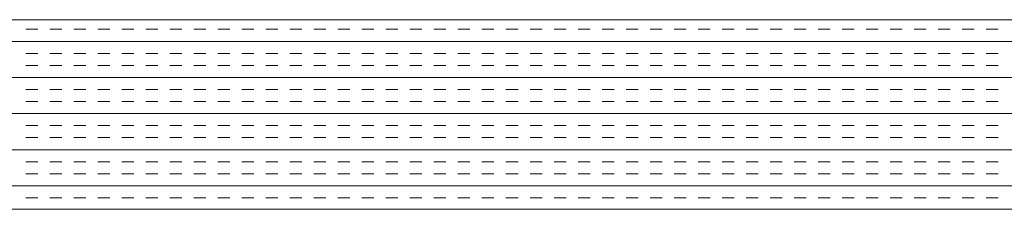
# Model space of a CAD drawing. Extents: x 3940905 to 4145695, y 925352 to 1109797.
# Tile 601 of 656: x 4014116 to 4014376, y 1099952 to 1100002. Entities that reach past the tile are written whole.
import ezdxf

# ---------------------------------------------------------------- set-up
doc = ezdxf.new("R2010")
doc.units = 0
doc.header["$LTSCALE"] = 750
doc.header["$MEASUREMENT"] = 0
doc.layers.add('CKD Equipments', color=252, linetype='CONTINUOUS', lineweight=0)

msp = doc.modelspace()

# ---------------------------------------------------------------- linework, layer by layer
at = {"layer": 'CKD Equipments'}
for p, q in [((4013910.36, 1100001.64), (4014628.36, 1100001.64)), ((4013860.36, 1099951.64), (4014678.36, 1099951.64))]:
    msp.add_line(p, q, dxfattribs=at)
at = {"layer": 'CKD Equipments', "color": 4, "linetype": 'Continuous'}
for p, q in [((4014120.84, 1099999.11), (4014117.66, 1099999.11)), ((4014127.19, 1099999.11), (4014124.01, 1099999.11)), ((4014133.54, 1099999.11), (4014130.36, 1099999.11)), ((4014139.89, 1099999.11), (4014136.71, 1099999.11)), ((4014146.24, 1099999.11), (4014143.06, 1099999.11)), ((4014152.59, 1099999.11), (4014149.41, 1099999.11)), ((4014158.94, 1099999.11), (4014155.76, 1099999.11)), ((4014165.29, 1099999.11), (4014162.11, 1099999.11)), ((4014171.64, 1099999.11), (4014168.46, 1099999.11)), ((4014177.99, 1099999.11), (4014174.81, 1099999.11)), ((4014184.34, 1099999.11), (4014181.16, 1099999.11)), ((4014190.69, 1099999.11), (4014187.51, 1099999.11)), ((4014197.04, 1099999.11), (4014193.86, 1099999.11)), ((4014203.39, 1099999.11), (4014200.21, 1099999.11)), ((4014209.74, 1099999.11), (4014206.56, 1099999.11)), ((4014216.09, 1099999.11), (4014212.91, 1099999.11)), ((4014222.44, 1099999.11), (4014219.26, 1099999.11)), ((4014228.79, 1099999.11), (4014225.61, 1099999.11)), ((4014235.14, 1099999.11), (4014231.96, 1099999.11)), ((4014241.49, 1099999.11), (4014238.31, 1099999.11)), ((4014247.84, 1099999.11), (4014244.66, 1099999.11)), ((4014254.19, 1099999.11), (4014251.01, 1099999.11)), ((4014260.54, 1099999.11), (4014257.36, 1099999.11)), ((4014266.89, 1099999.11), (4014263.71, 1099999.11)), ((4014273.24, 1099999.11), (4014270.06, 1099999.11)), ((4014279.59, 1099999.11), (4014276.41, 1099999.11)), ((4014285.94, 1099999.11), (4014282.76, 1099999.11)), ((4014292.29, 1099999.11), (4014289.11, 1099999.11)), ((4014298.64, 1099999.11), (4014295.46, 1099999.11)), ((4014304.99, 1099999.11), (4014301.81, 1099999.11)), ((4014311.34, 1099999.11), (4014308.16, 1099999.11)), ((4014317.69, 1099999.11), (4014314.51, 1099999.11)), ((4014324.04, 1099999.11), (4014320.86, 1099999.11)), ((4014330.39, 1099999.11), (4014327.21, 1099999.11)), ((4014336.74, 1099999.11), (4014333.56, 1099999.11)), ((4014343.09, 1099999.11), (4014339.91, 1099999.11)), ((4014349.44, 1099999.11), (4014346.26, 1099999.11)), ((4014355.79, 1099999.11), (4014352.61, 1099999.11)), ((4014362.14, 1099999.11), (4014358.96, 1099999.11)), ((4014368.49, 1099999.11), (4014365.31, 1099999.11)), ((4014374.84, 1099999.11), (4014371.66, 1099999.11)), ((4014678.36, 1099995.93), (4013860.36, 1099995.93)), ((4014120.84, 1099992.76), (4014117.66, 1099992.76)), ((4014127.19, 1099992.76), (4014124.01, 1099992.76)), ((4014133.54, 1099992.76), (4014130.36, 1099992.76)), ((4014139.89, 1099992.76), (4014136.71, 1099992.76)), ((4014146.24, 1099992.76), (4014143.06, 1099992.76)), ((4014152.59, 1099992.76), (4014149.41, 1099992.76)), ((4014158.94, 1099992.76), (4014155.76, 1099992.76)), ((4014165.29, 1099992.76), (4014162.11, 1099992.76)), ((4014171.64, 1099992.76), (4014168.46, 1099992.76)), ((4014177.99, 1099992.76), (4014174.81, 1099992.76)), ((4014184.34, 1099992.76), (4014181.16, 1099992.76)), ((4014190.69, 1099992.76), (4014187.51, 1099992.76)), ((4014197.04, 1099992.76), (4014193.86, 1099992.76)), ((4014203.39, 1099992.76), (4014200.21, 1099992.76)), ((4014209.74, 1099992.76), (4014206.56, 1099992.76)), ((4014216.09, 1099992.76), (4014212.91, 1099992.76)), ((4014222.44, 1099992.76), (4014219.26, 1099992.76)), ((4014228.79, 1099992.76), (4014225.61, 1099992.76)), ((4014235.14, 1099992.76), (4014231.96, 1099992.76)), ((4014241.49, 1099992.76), (4014238.31, 1099992.76)), ((4014247.84, 1099992.76), (4014244.66, 1099992.76)), ((4014254.19, 1099992.76), (4014251.01, 1099992.76)), ((4014260.54, 1099992.76), (4014257.36, 1099992.76)), ((4014266.89, 1099992.76), (4014263.71, 1099992.76)), ((4014273.24, 1099992.76), (4014270.06, 1099992.76)), ((4014279.59, 1099992.76), (4014276.41, 1099992.76)), ((4014285.94, 1099992.76), (4014282.76, 1099992.76)), ((4014292.29, 1099992.76), (4014289.11, 1099992.76)), ((4014298.64, 1099992.76), (4014295.46, 1099992.76)), ((4014304.99, 1099992.76), (4014301.81, 1099992.76)), ((4014311.34, 1099992.76), (4014308.16, 1099992.76)), ((4014317.69, 1099992.76), (4014314.51, 1099992.76)), ((4014324.04, 1099992.76), (4014320.86, 1099992.76)), ((4014330.39, 1099992.76), (4014327.21, 1099992.76)), ((4014336.74, 1099992.76), (4014333.56, 1099992.76)), ((4014343.09, 1099992.76), (4014339.91, 1099992.76)), ((4014349.44, 1099992.76), (4014346.26, 1099992.76)), ((4014355.79, 1099992.76), (4014352.61, 1099992.76)), ((4014362.14, 1099992.76), (4014358.96, 1099992.76)), ((4014368.49, 1099992.76), (4014365.31, 1099992.76)), ((4014374.84, 1099992.76), (4014371.66, 1099992.76)), ((4014120.84, 1099989.58), (4014117.66, 1099989.58)), ((4014127.19, 1099989.58), (4014124.01, 1099989.58)), ((4014133.54, 1099989.58), (4014130.36, 1099989.58)), ((4014139.89, 1099989.58), (4014136.71, 1099989.58)), ((4014146.24, 1099989.58), (4014143.06, 1099989.58)), ((4014152.59, 1099989.58), (4014149.41, 1099989.58)), ((4014158.94, 1099989.58), (4014155.76, 1099989.58)), ((4014165.29, 1099989.58), (4014162.11, 1099989.58)), ((4014171.64, 1099989.58), (4014168.46, 1099989.58)), ((4014177.99, 1099989.58), (4014174.81, 1099989.58)), ((4014184.34, 1099989.58), (4014181.16, 1099989.58)), ((4014190.69, 1099989.58), (4014187.51, 1099989.58)), ((4014197.04, 1099989.58), (4014193.86, 1099989.58)), ((4014203.39, 1099989.58), (4014200.21, 1099989.58)), ((4014209.74, 1099989.58), (4014206.56, 1099989.58)), ((4014216.09, 1099989.58), (4014212.91, 1099989.58)), ((4014222.44, 1099989.58), (4014219.26, 1099989.58)), ((4014228.79, 1099989.58), (4014225.61, 1099989.58)), ((4014235.14, 1099989.58), (4014231.96, 1099989.58)), ((4014241.49, 1099989.58), (4014238.31, 1099989.58)), ((4014247.84, 1099989.58), (4014244.66, 1099989.58)), ((4014254.19, 1099989.58), (4014251.01, 1099989.58)), ((4014260.54, 1099989.58), (4014257.36, 1099989.58)), ((4014266.89, 1099989.58), (4014263.71, 1099989.58)), ((4014273.24, 1099989.58), (4014270.06, 1099989.58)), ((4014279.59, 1099989.58), (4014276.41, 1099989.58)), ((4014285.94, 1099989.58), (4014282.76, 1099989.58)), ((4014292.29, 1099989.58), (4014289.11, 1099989.58)), ((4014298.64, 1099989.58), (4014295.46, 1099989.58)), ((4014304.99, 1099989.58), (4014301.81, 1099989.58)), ((4014311.34, 1099989.58), (4014308.16, 1099989.58)), ((4014317.69, 1099989.58), (4014314.51, 1099989.58)), ((4014324.04, 1099989.58), (4014320.86, 1099989.58)), ((4014330.39, 1099989.58), (4014327.21, 1099989.58)), ((4014336.74, 1099989.58), (4014333.56, 1099989.58)), ((4014343.09, 1099989.58), (4014339.91, 1099989.58)), ((4014349.44, 1099989.58), (4014346.26, 1099989.58)), ((4014355.79, 1099989.58), (4014352.61, 1099989.58)), ((4014362.14, 1099989.58), (4014358.96, 1099989.58)), ((4014368.49, 1099989.58), (4014365.31, 1099989.58)), ((4014374.84, 1099989.58), (4014371.66, 1099989.58)), ((4014678.36, 1099986.41), (4013860.36, 1099986.41)), ((4014120.84, 1099983.23), (4014117.66, 1099983.23)), ((4014127.19, 1099983.23), (4014124.01, 1099983.23)), ((4014133.54, 1099983.23), (4014130.36, 1099983.23)), ((4014139.89, 1099983.23), (4014136.71, 1099983.23)), ((4014146.24, 1099983.23), (4014143.06, 1099983.23)), ((4014152.59, 1099983.23), (4014149.41, 1099983.23)), ((4014158.94, 1099983.23), (4014155.76, 1099983.23)), ((4014165.29, 1099983.23), (4014162.11, 1099983.23)), ((4014171.64, 1099983.23), (4014168.46, 1099983.23)), ((4014177.99, 1099983.23), (4014174.81, 1099983.23)), ((4014184.34, 1099983.23), (4014181.16, 1099983.23)), ((4014190.69, 1099983.23), (4014187.51, 1099983.23)), ((4014197.04, 1099983.23), (4014193.86, 1099983.23)), ((4014203.39, 1099983.23), (4014200.21, 1099983.23)), ((4014209.74, 1099983.23), (4014206.56, 1099983.23)), ((4014216.09, 1099983.23), (4014212.91, 1099983.23)), ((4014222.44, 1099983.23), (4014219.26, 1099983.23)), ((4014228.79, 1099983.23), (4014225.61, 1099983.23)), ((4014235.14, 1099983.23), (4014231.96, 1099983.23)), ((4014241.49, 1099983.23), (4014238.31, 1099983.23)), ((4014247.84, 1099983.23), (4014244.66, 1099983.23)), ((4014254.19, 1099983.23), (4014251.01, 1099983.23)), ((4014260.54, 1099983.23), (4014257.36, 1099983.23)), ((4014266.89, 1099983.23), (4014263.71, 1099983.23)), ((4014273.24, 1099983.23), (4014270.06, 1099983.23)), ((4014279.59, 1099983.23), (4014276.41, 1099983.23)), ((4014285.94, 1099983.23), (4014282.76, 1099983.23)), ((4014292.29, 1099983.23), (4014289.11, 1099983.23)), ((4014298.64, 1099983.23), (4014295.46, 1099983.23)), ((4014304.99, 1099983.23), (4014301.81, 1099983.23)), ((4014311.34, 1099983.23), (4014308.16, 1099983.23)), ((4014317.69, 1099983.23), (4014314.51, 1099983.23)), ((4014324.04, 1099983.23), (4014320.86, 1099983.23)), ((4014330.39, 1099983.23), (4014327.21, 1099983.23)), ((4014336.74, 1099983.23), (4014333.56, 1099983.23)), ((4014343.09, 1099983.23), (4014339.91, 1099983.23)), ((4014349.44, 1099983.23), (4014346.26, 1099983.23)), ((4014355.79, 1099983.23), (4014352.61, 1099983.23)), ((4014362.14, 1099983.23), (4014358.96, 1099983.23)), ((4014368.49, 1099983.23), (4014365.31, 1099983.23)), ((4014374.84, 1099983.23), (4014371.66, 1099983.23)), ((4014120.84, 1099980.06), (4014117.66, 1099980.06)), ((4014127.19, 1099980.06), (4014124.01, 1099980.06)), ((4014133.54, 1099980.06), (4014130.36, 1099980.06)), ((4014139.89, 1099980.06), (4014136.71, 1099980.06)), ((4014146.24, 1099980.06), (4014143.06, 1099980.06)), ((4014152.59, 1099980.06), (4014149.41, 1099980.06)), ((4014158.94, 1099980.06), (4014155.76, 1099980.06)), ((4014165.29, 1099980.06), (4014162.11, 1099980.06)), ((4014171.64, 1099980.06), (4014168.46, 1099980.06)), ((4014177.99, 1099980.06), (4014174.81, 1099980.06)), ((4014184.34, 1099980.06), (4014181.16, 1099980.06)), ((4014190.69, 1099980.06), (4014187.51, 1099980.06)), ((4014197.04, 1099980.06), (4014193.86, 1099980.06)), ((4014203.39, 1099980.06), (4014200.21, 1099980.06)), ((4014209.74, 1099980.06), (4014206.56, 1099980.06)), ((4014216.09, 1099980.06), (4014212.91, 1099980.06)), ((4014222.44, 1099980.06), (4014219.26, 1099980.06)), ((4014228.79, 1099980.06), (4014225.61, 1099980.06)), ((4014235.14, 1099980.06), (4014231.96, 1099980.06)), ((4014241.49, 1099980.06), (4014238.31, 1099980.06)), ((4014247.84, 1099980.06), (4014244.66, 1099980.06)), ((4014254.19, 1099980.06), (4014251.01, 1099980.06)), ((4014260.54, 1099980.06), (4014257.36, 1099980.06)), ((4014266.89, 1099980.06), (4014263.71, 1099980.06)), ((4014273.24, 1099980.06), (4014270.06, 1099980.06)), ((4014279.59, 1099980.06), (4014276.41, 1099980.06)), ((4014285.94, 1099980.06), (4014282.76, 1099980.06)), ((4014292.29, 1099980.06), (4014289.11, 1099980.06)), ((4014298.64, 1099980.06), (4014295.46, 1099980.06)), ((4014304.99, 1099980.06), (4014301.81, 1099980.06)), ((4014311.34, 1099980.06), (4014308.16, 1099980.06)), ((4014317.69, 1099980.06), (4014314.51, 1099980.06)), ((4014324.04, 1099980.06), (4014320.86, 1099980.06)), ((4014330.39, 1099980.06), (4014327.21, 1099980.06)), ((4014336.74, 1099980.06), (4014333.56, 1099980.06)), ((4014343.09, 1099980.06), (4014339.91, 1099980.06)), ((4014349.44, 1099980.06), (4014346.26, 1099980.06)), ((4014355.79, 1099980.06), (4014352.61, 1099980.06)), ((4014362.14, 1099980.06), (4014358.96, 1099980.06)), ((4014368.49, 1099980.06), (4014365.31, 1099980.06)), ((4014374.84, 1099980.06), (4014371.66, 1099980.06)), ((4014678.36, 1099976.88), (4013860.36, 1099976.88)), ((4014120.84, 1099973.71), (4014117.66, 1099973.71)), ((4014127.19, 1099973.71), (4014124.01, 1099973.71)), ((4014133.54, 1099973.71), (4014130.36, 1099973.71)), ((4014139.89, 1099973.71), (4014136.71, 1099973.71)), ((4014146.24, 1099973.71), (4014143.06, 1099973.71)), ((4014152.59, 1099973.71), (4014149.41, 1099973.71)), ((4014158.94, 1099973.71), (4014155.76, 1099973.71)), ((4014165.29, 1099973.71), (4014162.11, 1099973.71)), ((4014171.64, 1099973.71), (4014168.46, 1099973.71)), ((4014177.99, 1099973.71), (4014174.81, 1099973.71)), ((4014184.34, 1099973.71), (4014181.16, 1099973.71)), ((4014190.69, 1099973.71), (4014187.51, 1099973.71)), ((4014197.04, 1099973.71), (4014193.86, 1099973.71)), ((4014203.39, 1099973.71), (4014200.21, 1099973.71)), ((4014209.74, 1099973.71), (4014206.56, 1099973.71)), ((4014216.09, 1099973.71), (4014212.91, 1099973.71)), ((4014222.44, 1099973.71), (4014219.26, 1099973.71)), ((4014228.79, 1099973.71), (4014225.61, 1099973.71)), ((4014235.14, 1099973.71), (4014231.96, 1099973.71)), ((4014241.49, 1099973.71), (4014238.31, 1099973.71)), ((4014247.84, 1099973.71), (4014244.66, 1099973.71)), ((4014254.19, 1099973.71), (4014251.01, 1099973.71)), ((4014260.54, 1099973.71), (4014257.36, 1099973.71)), ((4014266.89, 1099973.71), (4014263.71, 1099973.71)), ((4014273.24, 1099973.71), (4014270.06, 1099973.71)), ((4014279.59, 1099973.71), (4014276.41, 1099973.71)), ((4014285.94, 1099973.71), (4014282.76, 1099973.71)), ((4014292.29, 1099973.71), (4014289.11, 1099973.71)), ((4014298.64, 1099973.71), (4014295.46, 1099973.71)), ((4014304.99, 1099973.71), (4014301.81, 1099973.71)), ((4014311.34, 1099973.71), (4014308.16, 1099973.71)), ((4014317.69, 1099973.71), (4014314.51, 1099973.71)), ((4014324.04, 1099973.71), (4014320.86, 1099973.71)), ((4014330.39, 1099973.71), (4014327.21, 1099973.71)), ((4014336.74, 1099973.71), (4014333.56, 1099973.71)), ((4014343.09, 1099973.71), (4014339.91, 1099973.71)), ((4014349.44, 1099973.71), (4014346.26, 1099973.71)), ((4014355.79, 1099973.71), (4014352.61, 1099973.71)), ((4014362.14, 1099973.71), (4014358.96, 1099973.71)), ((4014368.49, 1099973.71), (4014365.31, 1099973.71)), ((4014374.84, 1099973.71), (4014371.66, 1099973.71)), ((4014120.84, 1099970.53), (4014117.66, 1099970.53)), ((4014127.19, 1099970.53), (4014124.01, 1099970.53)), ((4014133.54, 1099970.53), (4014130.36, 1099970.53)), ((4014139.89, 1099970.53), (4014136.71, 1099970.53)), ((4014146.24, 1099970.53), (4014143.06, 1099970.53)), ((4014152.59, 1099970.53), (4014149.41, 1099970.53)), ((4014158.94, 1099970.53), (4014155.76, 1099970.53)), ((4014165.29, 1099970.53), (4014162.11, 1099970.53)), ((4014171.64, 1099970.53), (4014168.46, 1099970.53)), ((4014177.99, 1099970.53), (4014174.81, 1099970.53)), ((4014184.34, 1099970.53), (4014181.16, 1099970.53)), ((4014190.69, 1099970.53), (4014187.51, 1099970.53)), ((4014197.04, 1099970.53), (4014193.86, 1099970.53)), ((4014203.39, 1099970.53), (4014200.21, 1099970.53)), ((4014209.74, 1099970.53), (4014206.56, 1099970.53)), ((4014216.09, 1099970.53), (4014212.91, 1099970.53)), ((4014222.44, 1099970.53), (4014219.26, 1099970.53)), ((4014228.79, 1099970.53), (4014225.61, 1099970.53)), ((4014235.14, 1099970.53), (4014231.96, 1099970.53)), ((4014241.49, 1099970.53), (4014238.31, 1099970.53)), ((4014247.84, 1099970.53), (4014244.66, 1099970.53)), ((4014254.19, 1099970.53), (4014251.01, 1099970.53)), ((4014260.54, 1099970.53), (4014257.36, 1099970.53)), ((4014266.89, 1099970.53), (4014263.71, 1099970.53)), ((4014273.24, 1099970.53), (4014270.06, 1099970.53)), ((4014279.59, 1099970.53), (4014276.41, 1099970.53)), ((4014285.94, 1099970.53), (4014282.76, 1099970.53)), ((4014292.29, 1099970.53), (4014289.11, 1099970.53)), ((4014298.64, 1099970.53), (4014295.46, 1099970.53)), ((4014304.99, 1099970.53), (4014301.81, 1099970.53)), ((4014311.34, 1099970.53), (4014308.16, 1099970.53)), ((4014317.69, 1099970.53), (4014314.51, 1099970.53)), ((4014324.04, 1099970.53), (4014320.86, 1099970.53)), ((4014330.39, 1099970.53), (4014327.21, 1099970.53)), ((4014336.74, 1099970.53), (4014333.56, 1099970.53)), ((4014343.09, 1099970.53), (4014339.91, 1099970.53)), ((4014349.44, 1099970.53), (4014346.26, 1099970.53)), ((4014355.79, 1099970.53), (4014352.61, 1099970.53)), ((4014362.14, 1099970.53), (4014358.96, 1099970.53)), ((4014368.49, 1099970.53), (4014365.31, 1099970.53)), ((4014374.84, 1099970.53), (4014371.66, 1099970.53)), ((4014678.36, 1099967.36), (4013860.36, 1099967.36)), ((4014120.84, 1099964.18), (4014117.66, 1099964.18)), ((4014127.19, 1099964.18), (4014124.01, 1099964.18)), ((4014133.54, 1099964.18), (4014130.36, 1099964.18)), ((4014139.89, 1099964.18), (4014136.71, 1099964.18)), ((4014146.24, 1099964.18), (4014143.06, 1099964.18)), ((4014152.59, 1099964.18), (4014149.41, 1099964.18)), ((4014158.94, 1099964.18), (4014155.76, 1099964.18)), ((4014165.29, 1099964.18), (4014162.11, 1099964.18)), ((4014171.64, 1099964.18), (4014168.46, 1099964.18)), ((4014177.99, 1099964.18), (4014174.81, 1099964.18)), ((4014184.34, 1099964.18), (4014181.16, 1099964.18)), ((4014190.69, 1099964.18), (4014187.51, 1099964.18)), ((4014197.04, 1099964.18), (4014193.86, 1099964.18)), ((4014203.39, 1099964.18), (4014200.21, 1099964.18)), ((4014209.74, 1099964.18), (4014206.56, 1099964.18)), ((4014216.09, 1099964.18), (4014212.91, 1099964.18)), ((4014222.44, 1099964.18), (4014219.26, 1099964.18)), ((4014228.79, 1099964.18), (4014225.61, 1099964.18)), ((4014235.14, 1099964.18), (4014231.96, 1099964.18)), ((4014241.49, 1099964.18), (4014238.31, 1099964.18)), ((4014247.84, 1099964.18), (4014244.66, 1099964.18)), ((4014254.19, 1099964.18), (4014251.01, 1099964.18)), ((4014260.54, 1099964.18), (4014257.36, 1099964.18)), ((4014266.89, 1099964.18), (4014263.71, 1099964.18)), ((4014273.24, 1099964.18), (4014270.06, 1099964.18)), ((4014279.59, 1099964.18), (4014276.41, 1099964.18)), ((4014285.94, 1099964.18), (4014282.76, 1099964.18)), ((4014292.29, 1099964.18), (4014289.11, 1099964.18)), ((4014298.64, 1099964.18), (4014295.46, 1099964.18)), ((4014304.99, 1099964.18), (4014301.81, 1099964.18)), ((4014311.34, 1099964.18), (4014308.16, 1099964.18)), ((4014317.69, 1099964.18), (4014314.51, 1099964.18)), ((4014324.04, 1099964.18), (4014320.86, 1099964.18)), ((4014330.39, 1099964.18), (4014327.21, 1099964.18)), ((4014336.74, 1099964.18), (4014333.56, 1099964.18)), ((4014343.09, 1099964.18), (4014339.91, 1099964.18)), ((4014349.44, 1099964.18), (4014346.26, 1099964.18)), ((4014355.79, 1099964.18), (4014352.61, 1099964.18)), ((4014362.14, 1099964.18), (4014358.96, 1099964.18)), ((4014368.49, 1099964.18), (4014365.31, 1099964.18)), ((4014374.84, 1099964.18), (4014371.66, 1099964.18)), ((4014120.84, 1099961.01), (4014117.66, 1099961.01)), ((4014127.19, 1099961.01), (4014124.01, 1099961.01)), ((4014133.54, 1099961.01), (4014130.36, 1099961.01)), ((4014139.89, 1099961.01), (4014136.71, 1099961.01)), ((4014146.24, 1099961.01), (4014143.06, 1099961.01)), ((4014152.59, 1099961.01), (4014149.41, 1099961.01)), ((4014158.94, 1099961.01), (4014155.76, 1099961.01)), ((4014165.29, 1099961.01), (4014162.11, 1099961.01)), ((4014171.64, 1099961.01), (4014168.46, 1099961.01)), ((4014177.99, 1099961.01), (4014174.81, 1099961.01)), ((4014184.34, 1099961.01), (4014181.16, 1099961.01)), ((4014190.69, 1099961.01), (4014187.51, 1099961.01)), ((4014197.04, 1099961.01), (4014193.86, 1099961.01)), ((4014203.39, 1099961.01), (4014200.21, 1099961.01)), ((4014209.74, 1099961.01), (4014206.56, 1099961.01)), ((4014216.09, 1099961.01), (4014212.91, 1099961.01)), ((4014222.44, 1099961.01), (4014219.26, 1099961.01)), ((4014228.79, 1099961.01), (4014225.61, 1099961.01)), ((4014235.14, 1099961.01), (4014231.96, 1099961.01)), ((4014241.49, 1099961.01), (4014238.31, 1099961.01)), ((4014247.84, 1099961.01), (4014244.66, 1099961.01)), ((4014254.19, 1099961.01), (4014251.01, 1099961.01)), ((4014260.54, 1099961.01), (4014257.36, 1099961.01)), ((4014266.89, 1099961.01), (4014263.71, 1099961.01)), ((4014273.24, 1099961.01), (4014270.06, 1099961.01)), ((4014279.59, 1099961.01), (4014276.41, 1099961.01)), ((4014285.94, 1099961.01), (4014282.76, 1099961.01)), ((4014292.29, 1099961.01), (4014289.11, 1099961.01)), ((4014298.64, 1099961.01), (4014295.46, 1099961.01)), ((4014304.99, 1099961.01), (4014301.81, 1099961.01)), ((4014311.34, 1099961.01), (4014308.16, 1099961.01)), ((4014317.69, 1099961.01), (4014314.51, 1099961.01)), ((4014324.04, 1099961.01), (4014320.86, 1099961.01)), ((4014330.39, 1099961.01), (4014327.21, 1099961.01)), ((4014336.74, 1099961.01), (4014333.56, 1099961.01)), ((4014343.09, 1099961.01), (4014339.91, 1099961.01)), ((4014349.44, 1099961.01), (4014346.26, 1099961.01)), ((4014355.79, 1099961.01), (4014352.61, 1099961.01)), ((4014362.14, 1099961.01), (4014358.96, 1099961.01)), ((4014368.49, 1099961.01), (4014365.31, 1099961.01)), ((4014374.84, 1099961.01), (4014371.66, 1099961.01)), ((4014678.36, 1099957.83), (4013860.36, 1099957.83)), ((4014120.84, 1099954.66), (4014117.66, 1099954.66)), ((4014127.19, 1099954.66), (4014124.01, 1099954.66)), ((4014133.54, 1099954.66), (4014130.36, 1099954.66)), ((4014139.89, 1099954.66), (4014136.71, 1099954.66)), ((4014146.24, 1099954.66), (4014143.06, 1099954.66)), ((4014152.59, 1099954.66), (4014149.41, 1099954.66)), ((4014158.94, 1099954.66), (4014155.76, 1099954.66)), ((4014165.29, 1099954.66), (4014162.11, 1099954.66)), ((4014171.64, 1099954.66), (4014168.46, 1099954.66)), ((4014177.99, 1099954.66), (4014174.81, 1099954.66)), ((4014184.34, 1099954.66), (4014181.16, 1099954.66)), ((4014190.69, 1099954.66), (4014187.51, 1099954.66)), ((4014197.04, 1099954.66), (4014193.86, 1099954.66)), ((4014203.39, 1099954.66), (4014200.21, 1099954.66)), ((4014209.74, 1099954.66), (4014206.56, 1099954.66)), ((4014216.09, 1099954.66), (4014212.91, 1099954.66)), ((4014222.44, 1099954.66), (4014219.26, 1099954.66)), ((4014228.79, 1099954.66), (4014225.61, 1099954.66)), ((4014235.14, 1099954.66), (4014231.96, 1099954.66)), ((4014241.49, 1099954.66), (4014238.31, 1099954.66)), ((4014247.84, 1099954.66), (4014244.66, 1099954.66)), ((4014254.19, 1099954.66), (4014251.01, 1099954.66)), ((4014260.54, 1099954.66), (4014257.36, 1099954.66)), ((4014266.89, 1099954.66), (4014263.71, 1099954.66)), ((4014273.24, 1099954.66), (4014270.06, 1099954.66)), ((4014279.59, 1099954.66), (4014276.41, 1099954.66)), ((4014285.94, 1099954.66), (4014282.76, 1099954.66)), ((4014292.29, 1099954.66), (4014289.11, 1099954.66)), ((4014298.64, 1099954.66), (4014295.46, 1099954.66)), ((4014304.99, 1099954.66), (4014301.81, 1099954.66)), ((4014311.34, 1099954.66), (4014308.16, 1099954.66)), ((4014317.69, 1099954.66), (4014314.51, 1099954.66)), ((4014324.04, 1099954.66), (4014320.86, 1099954.66)), ((4014330.39, 1099954.66), (4014327.21, 1099954.66)), ((4014336.74, 1099954.66), (4014333.56, 1099954.66)), ((4014343.09, 1099954.66), (4014339.91, 1099954.66)), ((4014349.44, 1099954.66), (4014346.26, 1099954.66)), ((4014355.79, 1099954.66), (4014352.61, 1099954.66)), ((4014362.14, 1099954.66), (4014358.96, 1099954.66)), ((4014368.49, 1099954.66), (4014365.31, 1099954.66)), ((4014374.84, 1099954.66), (4014371.66, 1099954.66))]:
    msp.add_line(p, q, dxfattribs=at)

doc.saveas('drawing.dxf')
